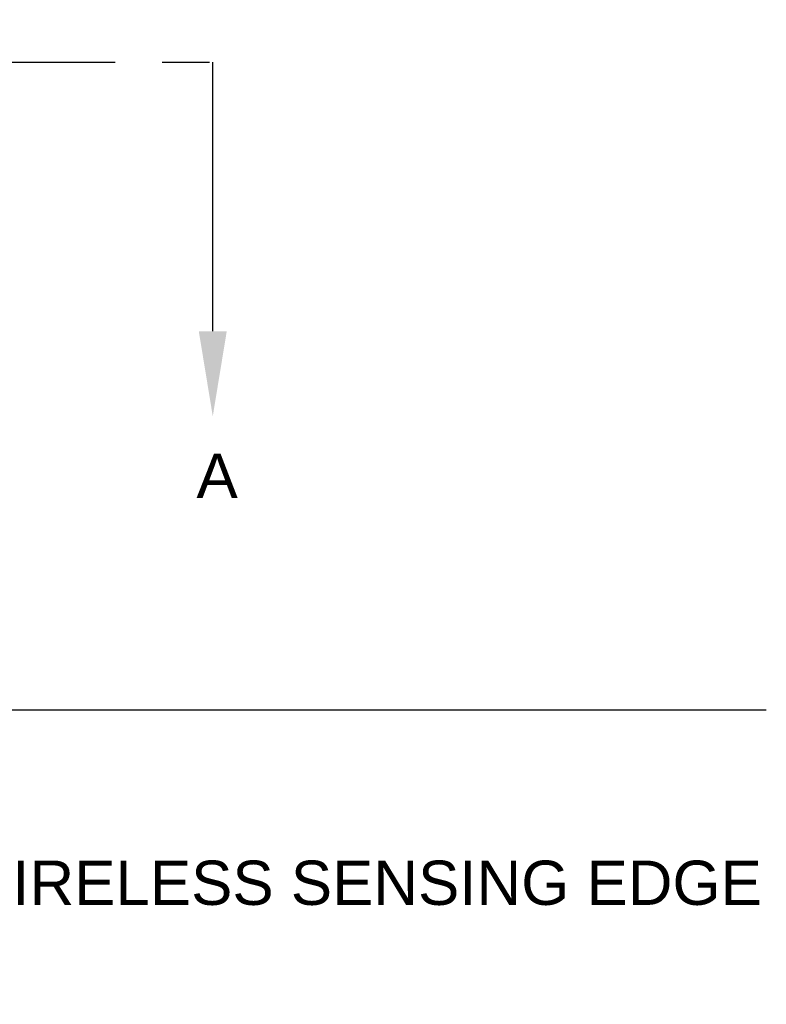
# Model space of a CAD drawing. Header units: inches. Extents: x 170 to 284, y 215 to 248.
# Tile 381 of 656: x 206.87 to 208.45, y 219.47 to 221.55. Entities that reach past the tile are written whole.
import ezdxf
from ezdxf import colors
from ezdxf.entities.mleader import LeaderData, LeaderLine
from ezdxf.math import Vec2, Vec3

# ---------------------------------------------------------------- set-up
doc = ezdxf.new("R2010")
doc.units = ezdxf.units.IN
doc.header["$LTSCALE"] = 0.25
doc.header["$MEASUREMENT"] = 0
doc.linetypes.add('CENTER', pattern=[2, 1.25, -0.25, 0.25, -0.25])
for name, color, linetype in [('ANNOTATIONS', 1, 'Continuous'), ('LH FRONT OF HOOD', 7, 'Continuous'), ('SECTION CUTS', 6, 'CENTER')]:
    doc.layers.add(name, color=color, linetype=linetype)
doc.styles.add('ARIAL', font='arial.ttf', dxfattribs={"height": 0.09375})
doc.styles.get("Standard").update_dxf_attribs({"font": 'romans.shx'})

msp = doc.modelspace()

# ---------------------------------------------------------------- linework, layer by layer
at = {"layer": 'LH FRONT OF HOOD'}
msp.add_line((208.44568, 220.09171), (200.70953, 220.09171), dxfattribs=at)
at = {"layer": 'SECTION CUTS'}
msp.add_line((201.85473, 221.46353), (207.27409, 221.46353), dxfattribs=at)

# ---------------------------------------------------------------- texts
at = {"layer": 'SECTION CUTS', "style": 'ARIAL'}
msp.add_text('A', height=0.09375, dxfattribs=at).set_placement((207.23962, 220.5411))

# ---------------------------------------------------------------- leaders
at = {"layer": 'ANNOTATIONS'}
ml = msp.add_multileader_mtext('Standard', dxfattribs=at)
ml.set_content('WIRELESS SENSING EDGE', color=256, style='ARIAL')
ml.set_leader_properties()
ml.build(insert=Vec2(0, 0))
ml.multileader.update_dxf_attribs({"dogleg_length": 0.36, "arrow_head_size": 0.09375})
ctx = ml.context
ctx.base_point, ctx.char_height, ctx.arrow_head_size, ctx.landing_gap_size, ctx.plane_origin = Vec3(206.63619, 219.72565), 0.09375, 0.09375, 0.09, Vec3(205.85115, 219.29242)
notes = []
notes.append((ctx, [(0, (1, 1, 0), (206.53823, 219.72565), (1, 0), 0.09796, [(0, [(206.15406, 220.09171)], 0, [])])]))
ctx.mtext.insert, ctx.mtext.flow_direction = Vec3(206.72619, 219.77332), 5
at = {"layer": 'SECTION CUTS'}
ml = msp.add_multileader_mtext('Standard', dxfattribs=at)
ml.set_content('', color=256)
ml.set_leader_properties()
ml.build(insert=Vec2(0, 0))
ml.multileader.update_dxf_attribs({"dogleg_length": 0, "arrow_head_size": 0.18})
ctx = ml.context
ctx.base_point, ctx.char_height, ctx.arrow_head_size, ctx.landing_gap_size, ctx.plane_origin = Vec3(207.27409, 221.46353), 0.18, 0.18, 0, Vec3(207.27409, 220.71401)
notes.append((ctx, [(0, (1, 1, 0), (207.27409, 221.46353), (1, 0), 0, [(0, [(207.27409, 220.71401)], 0, [])])]))
ctx.mtext.insert, ctx.mtext.flow_direction = Vec3(207.27409, 221.55353), 5
for ctx, leaders in notes:
    for number, flags, end, landing, length, lines in leaders:
        leader = LeaderData()
        leader.index, (leader.has_last_leader_line, leader.has_dogleg_vector, leader.attachment_direction) = number, flags
        leader.last_leader_point, leader.dogleg_vector, leader.dogleg_length = Vec3(end), Vec3(landing), length
        for number, points, colour, breaks in lines:
            line = LeaderLine()
            line.index, line.vertices, line.color, line.breaks = number, Vec3.list(points), colors.encode_raw_color(colour), breaks
            leader.lines.append(line)
        ctx.leaders.append(leader)

doc.saveas('drawing.dxf')
